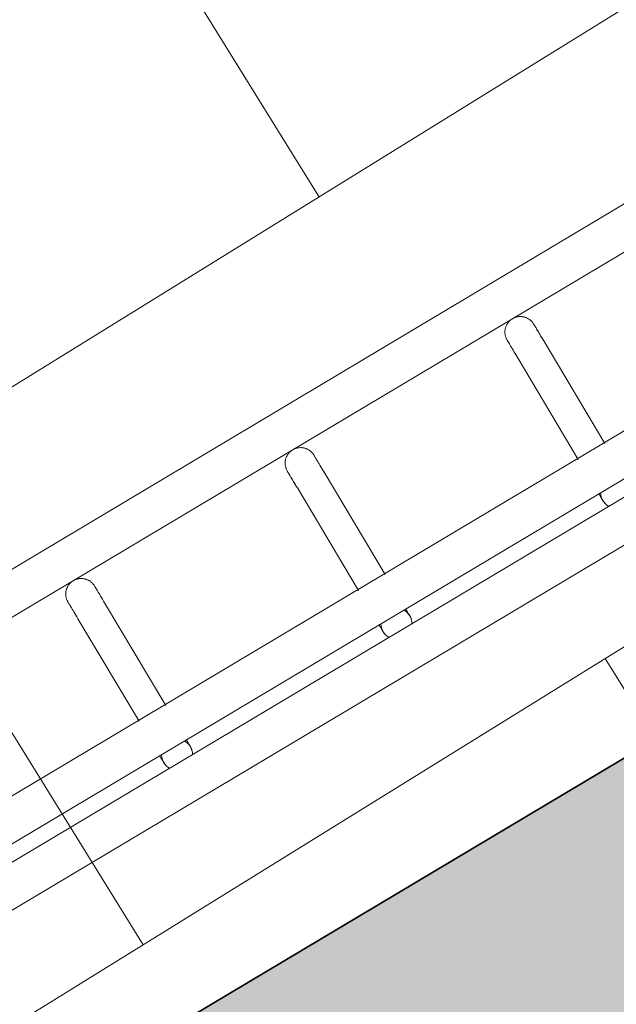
# Model space of a CAD drawing. Header units: metres. Extents: x 127444 to 127966, y 464485 to 464708.
# Tile 288 of 425: x 127923.467 to 127923.582, y 464649.642 to 464649.833. Entities that reach past the tile are written whole.
import ezdxf

# ---------------------------------------------------------------- set-up
doc = ezdxf.new("R2010")
doc.units = ezdxf.units.M
for name, color, linetype, lineweight in [('A-FLOR-HRAL', 11, 'Continuous', 9), ('B-WE-VH-VERHARDING_BETONSTRAATSTEEN-A-200', 8, 'Continuous', 9), ('N-WE-VH-VERHARDING_BETON-A', 252, 'Continuous', 18), ('N-WE-VH-VERHARDING_BETON-G', 252, 'Continuous', 35), ('S-BEAM', 12, 'Continuous', 9)]:
    doc.layers.add(name, color=color, linetype=linetype, lineweight=lineweight)

# ---------------------------------------------------------------- blocks, each defined once
blk = doc.blocks.new('34_22_B_BNP_Hekwerk_Integra_Schuin - Integra_Schuin_1000-4876941--2_00_00')
at = {"layer": 'A-FLOR-HRAL'}
for p, q in [((2736.98, 47.13), (-1956.09, 47.13)), ((-1956.09, 39.13), (2736.98, 39.13)), ((2736.97, 9.5), (-1956.09, 9.5)), ((-1956.09, 1.5), (2736.97, 1.5)), ((2736.97, -1.5), (-1956.09, -1.5)), ((-1956.09, -9.5), (2736.97, -9.5))]:
    blk.add_line(p, q, dxfattribs=at)
at = {"layer": 'S-BEAM'}
for p, q in [((-852.91, 32.34), (-852.91, 9.27)), ((-852.91, 32.34), (-852.91, 9.27)), ((-852.91, 32.34), (-852.91, 9.27)), ((-852.91, 32.34), (-852.91, 9.27)), ((-846.91, 9.27), (-846.91, 32.34)), ((-846.91, 9.27), (-846.91, 32.34)), ((-846.91, 9.27), (-846.91, 32.34)), ((-846.91, 9.27), (-846.91, 32.34)), ((-803.55, 32.34), (-803.55, 9.27)), ((-803.55, 32.34), (-803.55, 9.27)), ((-803.55, 32.34), (-803.55, 9.27)), ((-803.55, 32.34), (-803.55, 9.27)), ((-797.55, 9.27), (-797.55, 32.34)), ((-797.55, 9.27), (-797.55, 32.34)), ((-797.55, 9.27), (-797.55, 32.34)), ((-797.55, 9.27), (-797.55, 32.34)), ((-754.11, 32.34), (-754.11, 9.26)), ((-754.11, 32.34), (-754.11, 9.26)), ((-754.11, 32.34), (-754.11, 9.26)), ((-754.11, 32.34), (-754.11, 9.27)), ((-748.11, 9.26), (-748.11, 32.34)), ((-748.11, 9.26), (-748.11, 32.34)), ((-748.11, 9.26), (-748.11, 32.34)), ((-748.11, 9.26), (-748.11, 32.34))]:
    blk.add_line(p, q, dxfattribs=at)
at = {"layer": 'S-BEAM', "flags": 128}
for points in [[(-852.91, 36.13), (-852.91, 36.25), (-852.9, 36.36), (-852.89, 36.48), (-852.87, 36.6), (-852.85, 36.72), (-852.82, 36.84), (-852.79, 36.95), (-852.76, 37.07), (-852.72, 37.18), (-852.67, 37.29), (-852.62, 37.4), (-852.57, 37.51), (-852.51, 37.62), (-852.45, 37.72), (-852.39, 37.82), (-852.32, 37.92), (-852.24, 38.01), (-852.17, 38.1), (-852.08, 38.19), (-852, 38.28), (-851.91, 38.36), (-851.82, 38.44), (-851.73, 38.51), (-851.63, 38.58), (-851.53, 38.65), (-851.43, 38.71), (-851.32, 38.77), (-851.22, 38.83), (-851.11, 38.88), (-851, 38.92), (-850.88, 38.96), (-850.77, 39), (-850.65, 39.03), (-850.54, 39.06), (-850.42, 39.08), (-850.3, 39.1), (-850.18, 39.11), (-850.06, 39.12), (-849.94, 39.12), (-849.82, 39.12), (-849.7, 39.12), (-849.58, 39.11), (-849.46, 39.09), (-849.35, 39.07), (-849.23, 39.05), (-849.11, 39.02), (-849, 38.98), (-848.88, 38.94), (-848.77, 38.9), (-848.66, 38.85), (-848.55, 38.8), (-848.45, 38.74), (-848.34, 38.68), (-848.24, 38.62), (-848.14, 38.55), (-848.05, 38.48), (-847.96, 38.4), (-847.87, 38.32), (-847.78, 38.24), (-847.7, 38.15), (-847.62, 38.06), (-847.54, 37.97), (-847.47, 37.87), (-847.4, 37.77), (-847.34, 37.67), (-847.28, 37.57), (-847.22, 37.46), (-847.17, 37.35), (-847.13, 37.24), (-847.08, 37.13), (-847.05, 37.02), (-847.01, 36.9), (-846.98, 36.78), (-846.96, 36.67), (-846.94, 36.55), (-846.93, 36.43), (-846.92, 36.31), (-846.91, 36.19), (-846.91, 36.13)], [(-852.87, 36.6), (-852.85, 36.72), (-852.82, 36.84), (-852.79, 36.95), (-852.76, 37.07), (-852.72, 37.18), (-852.67, 37.29), (-852.62, 37.4), (-852.57, 37.51), (-852.51, 37.62), (-852.45, 37.72), (-852.39, 37.82), (-852.32, 37.92), (-852.24, 38.01), (-852.17, 38.1), (-852.08, 38.19), (-852, 38.28), (-851.91, 38.36), (-851.82, 38.44), (-851.73, 38.51), (-851.63, 38.58), (-851.53, 38.65), (-851.43, 38.71), (-851.32, 38.77), (-851.22, 38.83), (-851.11, 38.88), (-851, 38.92), (-850.88, 38.96), (-850.77, 39), (-850.65, 39.03), (-850.54, 39.06), (-850.42, 39.08), (-850.3, 39.1), (-850.18, 39.11), (-850.06, 39.12), (-849.94, 39.12), (-849.82, 39.12), (-849.7, 39.12), (-849.58, 39.11), (-849.46, 39.09), (-849.35, 39.07), (-849.23, 39.05), (-849.11, 39.02), (-849, 38.98), (-848.88, 38.94), (-848.77, 38.9), (-848.66, 38.85), (-848.55, 38.8), (-848.45, 38.74), (-848.34, 38.68), (-848.24, 38.62), (-848.14, 38.55), (-848.05, 38.48), (-847.96, 38.4), (-847.87, 38.32), (-847.78, 38.24), (-847.7, 38.15), (-847.62, 38.06), (-847.54, 37.97), (-847.47, 37.87), (-847.4, 37.77), (-847.34, 37.67), (-847.28, 37.57), (-847.22, 37.46), (-847.17, 37.35), (-847.13, 37.24), (-847.08, 37.13), (-847.05, 37.02), (-847.01, 36.9), (-846.98, 36.78), (-846.96, 36.67), (-846.94, 36.55), (-846.93, 36.43), (-846.92, 36.31), (-846.91, 36.19), (-846.91, 36.13)], [(-803.55, 36.13), (-803.55, 36.25), (-803.54, 36.36), (-803.53, 36.48), (-803.51, 36.6), (-803.49, 36.72), (-803.46, 36.84), (-803.43, 36.95), (-803.4, 37.07), (-803.36, 37.18), (-803.31, 37.29), (-803.26, 37.4), (-803.21, 37.51), (-803.15, 37.62), (-803.09, 37.72), (-803.03, 37.82), (-802.96, 37.92), (-802.88, 38.01), (-802.81, 38.1), (-802.72, 38.19), (-802.64, 38.28), (-802.55, 38.36), (-802.46, 38.44), (-802.37, 38.51), (-802.27, 38.58), (-802.17, 38.65), (-802.07, 38.71), (-801.96, 38.77), (-801.86, 38.83), (-801.75, 38.88), (-801.64, 38.92), (-801.52, 38.96), (-801.41, 39), (-801.29, 39.03), (-801.18, 39.06), (-801.06, 39.08), (-800.94, 39.1), (-800.82, 39.11), (-800.7, 39.12), (-800.58, 39.12), (-800.46, 39.12), (-800.34, 39.12), (-800.22, 39.11), (-800.1, 39.09), (-799.99, 39.07), (-799.87, 39.05), (-799.75, 39.02), (-799.64, 38.98), (-799.52, 38.94), (-799.41, 38.9), (-799.3, 38.85), (-799.19, 38.8), (-799.09, 38.74), (-798.98, 38.68), (-798.88, 38.62), (-798.78, 38.55), (-798.69, 38.48), (-798.6, 38.4), (-798.51, 38.32), (-798.42, 38.24), (-798.34, 38.15), (-798.26, 38.06), (-798.18, 37.97), (-798.11, 37.87), (-798.04, 37.77), (-797.98, 37.67), (-797.92, 37.57), (-797.86, 37.46), (-797.81, 37.35), (-797.77, 37.24), (-797.72, 37.13), (-797.69, 37.02), (-797.65, 36.9), (-797.62, 36.78), (-797.6, 36.67), (-797.58, 36.55), (-797.57, 36.43), (-797.56, 36.31), (-797.55, 36.19), (-797.55, 36.13)], [(-803.51, 36.6), (-803.49, 36.72), (-803.46, 36.84), (-803.43, 36.95), (-803.4, 37.07), (-803.36, 37.18), (-803.31, 37.29), (-803.26, 37.4), (-803.21, 37.51), (-803.15, 37.62), (-803.09, 37.72), (-803.03, 37.82), (-802.96, 37.92), (-802.88, 38.01), (-802.81, 38.1), (-802.72, 38.19), (-802.64, 38.28), (-802.55, 38.36), (-802.46, 38.44), (-802.37, 38.51), (-802.27, 38.58), (-802.17, 38.65), (-802.07, 38.71), (-801.96, 38.77), (-801.86, 38.83), (-801.75, 38.88), (-801.64, 38.92), (-801.52, 38.96), (-801.41, 39), (-801.29, 39.03), (-801.18, 39.06), (-801.06, 39.08), (-800.94, 39.1), (-800.82, 39.11), (-800.7, 39.12), (-800.58, 39.12), (-800.46, 39.12), (-800.34, 39.12), (-800.22, 39.11), (-800.1, 39.09), (-799.99, 39.07), (-799.87, 39.05), (-799.75, 39.02), (-799.64, 38.98), (-799.52, 38.94), (-799.41, 38.9), (-799.3, 38.85), (-799.19, 38.8), (-799.09, 38.74), (-798.98, 38.68), (-798.88, 38.62), (-798.78, 38.55), (-798.69, 38.48), (-798.6, 38.4), (-798.51, 38.32), (-798.42, 38.24), (-798.34, 38.15), (-798.26, 38.06), (-798.18, 37.97), (-798.11, 37.87), (-798.04, 37.77), (-797.98, 37.67), (-797.92, 37.57), (-797.86, 37.46), (-797.81, 37.35), (-797.77, 37.24), (-797.72, 37.13), (-797.69, 37.02), (-797.65, 36.9), (-797.62, 36.78), (-797.6, 36.67), (-797.58, 36.55), (-797.57, 36.43), (-797.56, 36.31), (-797.55, 36.19), (-797.55, 36.13)], [(-754.11, 36.13), (-754.11, 36.25), (-754.1, 36.36), (-754.09, 36.48), (-754.07, 36.6), (-754.05, 36.72), (-754.03, 36.84), (-753.99, 36.95), (-753.96, 37.07), (-753.92, 37.18), (-753.87, 37.29), (-753.83, 37.4), (-753.77, 37.51), (-753.71, 37.62), (-753.65, 37.72), (-753.59, 37.82), (-753.52, 37.92), (-753.44, 38.01), (-753.37, 38.1), (-753.29, 38.19), (-753.2, 38.28), (-753.11, 38.36), (-753.02, 38.44), (-752.93, 38.51), (-752.83, 38.58), (-752.73, 38.65), (-752.63, 38.71), (-752.53, 38.77), (-752.42, 38.83), (-752.31, 38.88), (-752.2, 38.92), (-752.09, 38.96), (-751.97, 39), (-751.86, 39.03), (-751.74, 39.06), (-751.62, 39.08), (-751.5, 39.1), (-751.38, 39.11), (-751.26, 39.12), (-751.14, 39.12), (-751.02, 39.12), (-750.9, 39.12), (-750.78, 39.11), (-750.67, 39.09), (-750.55, 39.07), (-750.43, 39.05), (-750.31, 39.02), (-750.2, 38.98), (-750.08, 38.94), (-749.97, 38.9), (-749.86, 38.85), (-749.75, 38.8), (-749.65, 38.74), (-749.55, 38.68), (-749.44, 38.62), (-749.35, 38.55), (-749.25, 38.48), (-749.16, 38.4), (-749.07, 38.32), (-748.98, 38.24), (-748.9, 38.15), (-748.82, 38.06), (-748.74, 37.97), (-748.67, 37.87), (-748.6, 37.77), (-748.54, 37.67), (-748.48, 37.57), (-748.43, 37.46), (-748.37, 37.35), (-748.33, 37.24), (-748.28, 37.13), (-748.25, 37.02), (-748.21, 36.9), (-748.18, 36.78), (-748.16, 36.67), (-748.14, 36.55), (-748.13, 36.43), (-748.12, 36.31), (-748.11, 36.19), (-748.11, 36.13)], [(-754.07, 36.6), (-754.05, 36.72), (-754.03, 36.84), (-753.99, 36.95), (-753.96, 37.07), (-753.92, 37.18), (-753.87, 37.29), (-753.83, 37.4), (-753.77, 37.51), (-753.71, 37.62), (-753.65, 37.72), (-753.59, 37.82), (-753.52, 37.92), (-753.44, 38.01), (-753.37, 38.1), (-753.29, 38.19), (-753.2, 38.28), (-753.11, 38.36), (-753.02, 38.44), (-752.93, 38.51), (-752.83, 38.58), (-752.73, 38.65), (-752.63, 38.71), (-752.53, 38.77), (-752.42, 38.83), (-752.31, 38.88), (-752.2, 38.92), (-752.09, 38.96), (-751.97, 39), (-751.86, 39.03), (-751.74, 39.06), (-751.62, 39.08), (-751.5, 39.1), (-751.38, 39.11), (-751.26, 39.12), (-751.14, 39.12), (-751.02, 39.12), (-750.9, 39.12), (-750.78, 39.11), (-750.67, 39.09), (-750.55, 39.07), (-750.43, 39.05), (-750.31, 39.02), (-750.2, 38.98), (-750.08, 38.94), (-749.97, 38.9), (-749.86, 38.85), (-749.75, 38.8), (-749.65, 38.74), (-749.55, 38.68), (-749.44, 38.62), (-749.35, 38.55), (-749.25, 38.48), (-749.16, 38.4), (-749.07, 38.32), (-748.98, 38.24), (-748.9, 38.15), (-748.82, 38.06), (-748.74, 37.97), (-748.67, 37.87), (-748.6, 37.77), (-748.54, 37.67), (-748.48, 37.57), (-748.43, 37.46), (-748.37, 37.35), (-748.33, 37.24), (-748.28, 37.13), (-748.25, 37.02), (-748.21, 36.9), (-748.18, 36.78), (-748.16, 36.67), (-748.14, 36.55), (-748.13, 36.43), (-748.12, 36.31), (-748.11, 36.19), (-748.11, 36.13)], [(-852.91, 32.34), (-852.91, 32.75), (-852.91, 33.15), (-852.91, 33.52), (-852.91, 33.87), (-852.91, 34.2), (-852.91, 34.5), (-852.91, 34.78), (-852.91, 35.03), (-852.91, 35.26), (-852.91, 35.46), (-852.91, 35.64), (-852.91, 35.78), (-852.91, 35.91), (-852.91, 36), (-852.91, 36.07), (-852.91, 36.11), (-852.91, 36.13)], [(-852.91, 36.13), (-852.91, 36.11), (-852.91, 36.07), (-852.91, 36), (-852.91, 35.91), (-852.91, 35.79), (-852.91, 35.64), (-852.91, 35.46), (-852.91, 35.26), (-852.91, 35.04), (-852.91, 34.78), (-852.91, 34.51), (-852.91, 34.2), (-852.91, 33.88), (-852.91, 33.53), (-852.91, 33.16), (-852.91, 32.76), (-852.91, 32.34), (-852.91, 32.34)], [(-846.91, 32.34), (-846.91, 32.75), (-846.91, 33.15), (-846.91, 33.52), (-846.91, 33.87), (-846.91, 34.2), (-846.91, 34.5), (-846.91, 34.78), (-846.91, 35.03), (-846.91, 35.26), (-846.91, 35.46), (-846.91, 35.64), (-846.91, 35.78), (-846.91, 35.91), (-846.91, 36), (-846.91, 36.07), (-846.91, 36.11), (-846.91, 36.13)], [(-846.91, 36.13), (-846.91, 36.11), (-846.91, 36.07), (-846.91, 36), (-846.91, 35.91), (-846.91, 35.79), (-846.91, 35.64), (-846.91, 35.46), (-846.91, 35.26), (-846.91, 35.04), (-846.91, 34.78), (-846.91, 34.51), (-846.91, 34.2), (-846.91, 33.88), (-846.91, 33.53), (-846.91, 33.16), (-846.91, 32.76), (-846.91, 32.34), (-846.91, 32.34)], [(-846.91, 33.52), (-846.91, 33.87), (-846.91, 34.2), (-846.91, 34.5), (-846.91, 34.78), (-846.91, 35.03), (-846.91, 35.26), (-846.91, 35.46), (-846.91, 35.64), (-846.91, 35.78), (-846.91, 35.91), (-846.91, 36), (-846.91, 36.07), (-846.91, 36.11), (-846.91, 36.13)], [(-846.91, 36.13), (-846.91, 36.11), (-846.91, 36.07), (-846.91, 36), (-846.91, 35.91), (-846.91, 35.79), (-846.91, 35.64), (-846.91, 35.46), (-846.91, 35.26), (-846.91, 35.04), (-846.91, 34.78), (-846.91, 34.51), (-846.91, 34.2), (-846.91, 33.88), (-846.91, 33.53)], [(-803.55, 32.34), (-803.55, 32.75), (-803.55, 33.15), (-803.55, 33.52), (-803.55, 33.87), (-803.55, 34.2), (-803.55, 34.5), (-803.55, 34.78), (-803.55, 35.03), (-803.55, 35.26), (-803.55, 35.46), (-803.55, 35.64), (-803.55, 35.78), (-803.55, 35.91), (-803.55, 36), (-803.55, 36.07), (-803.55, 36.11), (-803.55, 36.13)], [(-803.55, 36.13), (-803.55, 36.11), (-803.55, 36.07), (-803.55, 36), (-803.55, 35.91), (-803.55, 35.79), (-803.55, 35.64), (-803.55, 35.46), (-803.55, 35.26), (-803.55, 35.04), (-803.55, 34.78), (-803.55, 34.51), (-803.55, 34.2), (-803.55, 33.88), (-803.55, 33.53), (-803.55, 33.16), (-803.55, 32.76), (-803.55, 32.34), (-803.55, 32.34)], [(-797.55, 32.34), (-797.55, 32.75), (-797.55, 33.15), (-797.55, 33.52), (-797.55, 33.87), (-797.55, 34.2), (-797.55, 34.5), (-797.55, 34.78), (-797.55, 35.03), (-797.55, 35.26), (-797.55, 35.46), (-797.55, 35.64), (-797.55, 35.78), (-797.55, 35.91), (-797.55, 36), (-797.55, 36.07), (-797.55, 36.11), (-797.55, 36.13)], [(-797.55, 36.13), (-797.55, 36.11), (-797.55, 36.07), (-797.55, 36), (-797.55, 35.91), (-797.55, 35.79), (-797.55, 35.64), (-797.55, 35.46), (-797.55, 35.26), (-797.55, 35.04), (-797.55, 34.78), (-797.55, 34.51), (-797.55, 34.2), (-797.55, 33.88), (-797.55, 33.53), (-797.55, 33.16), (-797.55, 32.76), (-797.55, 32.34), (-797.55, 32.34)], [(-797.55, 33.52), (-797.55, 33.87), (-797.55, 34.2), (-797.55, 34.5), (-797.55, 34.78), (-797.55, 35.03), (-797.55, 35.26), (-797.55, 35.46), (-797.55, 35.64), (-797.55, 35.78), (-797.55, 35.91), (-797.55, 36), (-797.55, 36.07), (-797.55, 36.11), (-797.55, 36.13)], [(-797.55, 36.13), (-797.55, 36.11), (-797.55, 36.07), (-797.55, 36), (-797.55, 35.91), (-797.55, 35.79), (-797.55, 35.64), (-797.55, 35.46), (-797.55, 35.26), (-797.55, 35.04), (-797.55, 34.78), (-797.55, 34.51), (-797.55, 34.2), (-797.55, 33.88), (-797.55, 33.53)], [(-754.11, 32.34), (-754.11, 32.75), (-754.11, 33.15), (-754.11, 33.52), (-754.11, 33.87), (-754.11, 34.2), (-754.11, 34.5), (-754.11, 34.78), (-754.11, 35.03), (-754.11, 35.26), (-754.11, 35.46), (-754.11, 35.64), (-754.11, 35.78), (-754.11, 35.91), (-754.11, 36), (-754.11, 36.07), (-754.11, 36.11), (-754.11, 36.13)], [(-754.11, 36.13), (-754.11, 36.11), (-754.11, 36.07), (-754.11, 36), (-754.11, 35.91), (-754.11, 35.79), (-754.11, 35.64), (-754.11, 35.46), (-754.11, 35.26), (-754.11, 35.04), (-754.11, 34.78), (-754.11, 34.51), (-754.11, 34.2), (-754.11, 33.88), (-754.11, 33.53), (-754.11, 33.16), (-754.11, 32.76), (-754.11, 32.34), (-754.11, 32.34)], [(-748.11, 32.34), (-748.11, 32.75), (-748.11, 33.15), (-748.11, 33.52), (-748.11, 33.87), (-748.11, 34.2), (-748.11, 34.5), (-748.11, 34.78), (-748.11, 35.03), (-748.11, 35.26), (-748.11, 35.46), (-748.11, 35.64), (-748.11, 35.78), (-748.11, 35.91), (-748.11, 36), (-748.11, 36.07), (-748.11, 36.11), (-748.11, 36.13)], [(-748.11, 36.13), (-748.11, 36.11), (-748.11, 36.07), (-748.11, 36), (-748.11, 35.91), (-748.11, 35.79), (-748.11, 35.64), (-748.11, 35.46), (-748.11, 35.26), (-748.11, 35.04), (-748.11, 34.78), (-748.11, 34.51), (-748.11, 34.2), (-748.11, 33.88), (-748.11, 33.53), (-748.11, 33.16), (-748.11, 32.76), (-748.11, 32.34), (-748.11, 32.34)], [(-748.11, 33.52), (-748.11, 33.87), (-748.11, 34.2), (-748.11, 34.5), (-748.11, 34.78), (-748.11, 35.03), (-748.11, 35.26), (-748.11, 35.46), (-748.11, 35.64), (-748.11, 35.78), (-748.11, 35.91), (-748.11, 36), (-748.11, 36.07), (-748.11, 36.11), (-748.11, 36.13)], [(-748.11, 36.13), (-748.11, 36.11), (-748.11, 36.07), (-748.11, 36), (-748.11, 35.91), (-748.11, 35.79), (-748.11, 35.64), (-748.11, 35.46), (-748.11, 35.26), (-748.11, 35.04), (-748.11, 34.78), (-748.11, 34.51), (-748.11, 34.2), (-748.11, 33.88), (-748.11, 33.53)], [(-852.91, 32.34), (-852.91, 32.75), (-852.91, 33.15), (-852.91, 33.52), (-852.91, 33.87), (-852.91, 34.2)], [(-852.91, 34.2), (-852.91, 33.88), (-852.91, 33.53), (-852.91, 33.16), (-852.91, 32.76), (-852.91, 32.34), (-852.91, 32.34)], [(-803.55, 32.34), (-803.55, 32.75), (-803.55, 33.15), (-803.55, 33.52), (-803.55, 33.87), (-803.55, 34.2)], [(-803.55, 34.2), (-803.55, 33.88), (-803.55, 33.53), (-803.55, 33.16), (-803.55, 32.76), (-803.55, 32.34), (-803.55, 32.34)], [(-754.11, 32.34), (-754.11, 32.75), (-754.11, 33.15), (-754.11, 33.52), (-754.11, 33.87), (-754.11, 34.2)], [(-754.11, 34.2), (-754.11, 33.88), (-754.11, 33.53), (-754.11, 33.16), (-754.11, 32.76), (-754.11, 32.34), (-754.11, 32.34)], [(-852.91, 1.58), (-852.91, 1.38), (-852.91, 1.19), (-852.91, 1.02), (-852.91, 0.86), (-852.91, 0.71), (-852.91, 0.58), (-852.91, 0.46), (-852.91, 0.35), (-852.91, 0.26), (-852.91, 0.18), (-852.91, 0.12), (-852.91, 0.07), (-852.91, 0.03), (-852.91, 0.01), (-852.91, 0)], [(-852.91, 1.58), (-852.91, 1.38), (-852.91, 1.19), (-852.91, 1.02), (-852.91, 0.86), (-852.91, 0.71), (-852.91, 0.58), (-852.91, 0.46), (-852.91, 0.35), (-852.91, 0.26), (-852.91, 0.18), (-852.91, 0.12), (-852.91, 0.07), (-852.91, 0.03), (-852.91, 0.01), (-852.91, 0)], [(-852.91, 0), (-852.91, 0.01), (-852.91, 0.03), (-852.91, 0.06), (-852.91, 0.11), (-852.91, 0.18), (-852.91, 0.26), (-852.91, 0.35), (-852.91, 0.46), (-852.91, 0.58), (-852.91, 0.71), (-852.91, 0.86), (-852.91, 1.02), (-852.91, 1.19), (-852.91, 1.37), (-852.91, 1.57)], [(-852.91, 0), (-852.91, 0.01), (-852.91, 0.03), (-852.91, 0.06), (-852.91, 0.11), (-852.91, 0.18), (-852.91, 0.26), (-852.91, 0.35), (-852.91, 0.46), (-852.91, 0.58), (-852.91, 0.71), (-852.91, 0.86), (-852.91, 1.02), (-852.91, 1.19), (-852.91, 1.37), (-852.91, 1.57)], [(-852.86, -0.54), (-852.88, -0.42), (-852.89, -0.3), (-852.9, -0.18), (-852.91, -0.06), (-852.91, 0)], [(-852.86, -0.54), (-852.88, -0.42), (-852.89, -0.3), (-852.9, -0.18), (-852.91, -0.06), (-852.91, 0)], [(-846.91, 0), (-846.91, -0.12), (-846.92, -0.24), (-846.93, -0.36), (-846.95, -0.48), (-846.97, -0.6)], [(-846.91, 0), (-846.91, -0.12), (-846.92, -0.24), (-846.93, -0.36), (-846.95, -0.48), (-846.97, -0.6)], [(-846.91, 1.58), (-846.91, 1.38), (-846.91, 1.19), (-846.91, 1.02), (-846.91, 0.86), (-846.91, 0.71), (-846.91, 0.58), (-846.91, 0.46), (-846.91, 0.35), (-846.91, 0.26), (-846.91, 0.18), (-846.91, 0.12), (-846.91, 0.07), (-846.91, 0.03), (-846.91, 0.01), (-846.91, 0)], [(-846.91, 1.58), (-846.91, 1.38), (-846.91, 1.19), (-846.91, 1.02), (-846.91, 0.86), (-846.91, 0.71), (-846.91, 0.58), (-846.91, 0.46), (-846.91, 0.35), (-846.91, 0.26), (-846.91, 0.18), (-846.91, 0.12), (-846.91, 0.07), (-846.91, 0.03), (-846.91, 0.01), (-846.91, 0)], [(-846.91, 0), (-846.91, 0.01), (-846.91, 0.03), (-846.91, 0.06), (-846.91, 0.11), (-846.91, 0.18), (-846.91, 0.26), (-846.91, 0.35), (-846.91, 0.46), (-846.91, 0.58), (-846.91, 0.71), (-846.91, 0.86), (-846.91, 1.02), (-846.91, 1.19), (-846.91, 1.37), (-846.91, 1.57)], [(-846.91, 0), (-846.91, 0.01), (-846.91, 0.03), (-846.91, 0.06), (-846.91, 0.11), (-846.91, 0.18), (-846.91, 0.26), (-846.91, 0.35), (-846.91, 0.46), (-846.91, 0.58), (-846.91, 0.71), (-846.91, 0.86), (-846.91, 1.02), (-846.91, 1.19), (-846.91, 1.37), (-846.91, 1.57)], [(-803.55, 1.58), (-803.55, 1.38), (-803.55, 1.19), (-803.55, 1.02), (-803.55, 0.86), (-803.55, 0.71), (-803.55, 0.58), (-803.55, 0.46), (-803.55, 0.35), (-803.55, 0.26), (-803.55, 0.18), (-803.55, 0.12), (-803.55, 0.07), (-803.55, 0.03), (-803.55, 0.01), (-803.55, 0)], [(-803.55, 1.58), (-803.55, 1.38), (-803.55, 1.19), (-803.55, 1.02), (-803.55, 0.86), (-803.55, 0.71), (-803.55, 0.58), (-803.55, 0.46), (-803.55, 0.35), (-803.55, 0.26), (-803.55, 0.18), (-803.55, 0.12), (-803.55, 0.07), (-803.55, 0.03), (-803.55, 0.01), (-803.55, 0)], [(-803.55, 0), (-803.55, 0.01), (-803.55, 0.03), (-803.55, 0.06), (-803.55, 0.11), (-803.55, 0.18), (-803.55, 0.26), (-803.55, 0.35), (-803.55, 0.46), (-803.55, 0.58), (-803.55, 0.71), (-803.55, 0.86), (-803.55, 1.02), (-803.55, 1.19), (-803.55, 1.37), (-803.55, 1.57)], [(-803.55, 0), (-803.55, 0.01), (-803.55, 0.03), (-803.55, 0.06), (-803.55, 0.11), (-803.55, 0.18), (-803.55, 0.26), (-803.55, 0.35), (-803.55, 0.46), (-803.55, 0.58), (-803.55, 0.71), (-803.55, 0.86), (-803.55, 1.02), (-803.55, 1.19), (-803.55, 1.37), (-803.55, 1.57)], [(-803.5, -0.54), (-803.52, -0.42), (-803.53, -0.3), (-803.54, -0.18), (-803.55, -0.06), (-803.55, 0)], [(-803.5, -0.54), (-803.52, -0.42), (-803.53, -0.3), (-803.54, -0.18), (-803.55, -0.06), (-803.55, 0)], [(-797.55, 0), (-797.55, -0.12), (-797.56, -0.24), (-797.57, -0.36), (-797.59, -0.48), (-797.61, -0.6)], [(-797.55, 0), (-797.55, -0.12), (-797.56, -0.24), (-797.57, -0.36), (-797.59, -0.48), (-797.61, -0.6)], [(-797.55, 1.58), (-797.55, 1.38), (-797.55, 1.19), (-797.55, 1.02), (-797.55, 0.86), (-797.55, 0.71), (-797.55, 0.58), (-797.55, 0.46), (-797.55, 0.35), (-797.55, 0.26), (-797.55, 0.18), (-797.55, 0.12), (-797.55, 0.07), (-797.55, 0.03), (-797.55, 0.01), (-797.55, 0)], [(-797.55, 1.58), (-797.55, 1.38), (-797.55, 1.19), (-797.55, 1.02), (-797.55, 0.86), (-797.55, 0.71), (-797.55, 0.58), (-797.55, 0.46), (-797.55, 0.35), (-797.55, 0.26), (-797.55, 0.18), (-797.55, 0.12), (-797.55, 0.07), (-797.55, 0.03), (-797.55, 0.01), (-797.55, 0)], [(-797.55, 0), (-797.55, 0.01), (-797.55, 0.03), (-797.55, 0.06), (-797.55, 0.11), (-797.55, 0.18), (-797.55, 0.26), (-797.55, 0.35), (-797.55, 0.46), (-797.55, 0.58), (-797.55, 0.71), (-797.55, 0.86), (-797.55, 1.02), (-797.55, 1.19), (-797.55, 1.37), (-797.55, 1.57)], [(-797.55, 0), (-797.55, 0.01), (-797.55, 0.03), (-797.55, 0.06), (-797.55, 0.11), (-797.55, 0.18), (-797.55, 0.26), (-797.55, 0.35), (-797.55, 0.46), (-797.55, 0.58), (-797.55, 0.71), (-797.55, 0.86), (-797.55, 1.02), (-797.55, 1.19), (-797.55, 1.37), (-797.55, 1.57)], [(-754.11, 1.58), (-754.11, 1.38), (-754.11, 1.19), (-754.11, 1.02), (-754.11, 0.86), (-754.11, 0.71), (-754.11, 0.58), (-754.11, 0.46), (-754.11, 0.35), (-754.11, 0.26), (-754.11, 0.18), (-754.11, 0.12), (-754.11, 0.07), (-754.11, 0.03), (-754.11, 0.01), (-754.11, 0)], [(-754.11, 1.58), (-754.11, 1.38), (-754.11, 1.19), (-754.11, 1.02), (-754.11, 0.86), (-754.11, 0.71), (-754.11, 0.58), (-754.11, 0.46), (-754.11, 0.35), (-754.11, 0.26), (-754.11, 0.18), (-754.11, 0.12), (-754.11, 0.07), (-754.11, 0.03), (-754.11, 0.01), (-754.11, 0)], [(-754.11, 0), (-754.11, 0.01), (-754.11, 0.03), (-754.11, 0.06), (-754.11, 0.11), (-754.11, 0.18), (-754.11, 0.26), (-754.11, 0.35), (-754.11, 0.46), (-754.11, 0.58), (-754.11, 0.71), (-754.11, 0.86), (-754.11, 1.02), (-754.11, 1.19), (-754.11, 1.37), (-754.11, 1.57)], [(-754.11, 0), (-754.11, 0.01), (-754.11, 0.03), (-754.11, 0.06), (-754.11, 0.11), (-754.11, 0.18), (-754.11, 0.26), (-754.11, 0.35), (-754.11, 0.46), (-754.11, 0.58), (-754.11, 0.71), (-754.11, 0.86), (-754.11, 1.02), (-754.11, 1.19), (-754.11, 1.37), (-754.11, 1.57)], [(-754.06, -0.54), (-754.08, -0.42), (-754.1, -0.3), (-754.11, -0.18), (-754.11, -0.06), (-754.11, 0)], [(-754.06, -0.54), (-754.08, -0.42), (-754.1, -0.3), (-754.11, -0.18), (-754.11, -0.06), (-754.11, 0)], [(-852.48, -1.55), (-852.54, -1.44), (-852.6, -1.34), (-852.65, -1.23)], [(-852.48, -1.55), (-852.54, -1.44), (-852.6, -1.34), (-852.65, -1.23)], [(-803.12, -1.55), (-803.18, -1.44), (-803.24, -1.34), (-803.29, -1.23)], [(-803.12, -1.55), (-803.18, -1.44), (-803.24, -1.34), (-803.29, -1.23)], [(-753.68, -1.55), (-753.74, -1.44), (-753.8, -1.34), (-753.85, -1.23)], [(-753.68, -1.55), (-753.74, -1.44), (-753.8, -1.34), (-753.85, -1.23)]]:
    blk.add_lwpolyline(points, dxfattribs=at)
at = {"layer": 'S-BEAM'}
for centre, start, end in [((-849.91, 0), 150, 180), ((-849.91, 0), 165, 180), ((-849.91, 0), 180, 210), ((-849.91, 0), 180, 195), ((-849.91, 0), 0, 30), ((-849.91, 0), 330, 0), ((-849.91, 0), 0, 15), ((-849.91, 0), 345, 0), ((-800.55, 0), 150, 180), ((-800.55, 0), 165, 180), ((-800.55, 0), 180, 210), ((-800.55, 0), 180, 195), ((-800.55, 0), 0, 30), ((-800.55, 0), 330, 0), ((-800.55, 0), 0, 15), ((-800.55, 0), 345, 0), ((-751.11, 0), 150, 180), ((-751.11, 0), 165, 180), ((-751.11, 0), 180, 210), ((-751.11, 0), 180, 195)]:
    blk.add_arc(centre, 3, start, end, dxfattribs=at)

msp = doc.modelspace()

# ---------------------------------------------------------------- hatches: boundary and pattern name
at = {"layer": 'B-WE-VH-VERHARDING_BETONSTRAATSTEEN-A-200'}
h = msp.add_hatch(dxfattribs=at)
h.set_pattern_fill('AVH-BSS_KEIFORMAAT_ELLEBOOG-SO', color=256, angle=1, pattern_type=2)
h.set_pattern_definition([(31.81611, (127908.58607, 464613.06392), (0.03386772, 0.14457862), [0.315, -0.105]), (301.81611, (127908.47536, 464613.24236), (0.03386772, 0.14457862), [0.315, -0.105])])
h.paths.add_polyline_path([(127940.57923, 464651.66311), (127937.65926, 464649.92134), (127938.01786, 464649.32017), (127940.93783, 464651.06194)], flags=16)
h.paths.add_polyline_path([(127944.2228, 464653.02142), (127943.8642, 464653.62259), (127940.94423, 464651.88083), (127941.30283, 464651.27966)], flags=16)
edge = h.paths.add_edge_path(flags=16)
edge.add_arc((127917.88105, 464700.47107), 0.4, 30.8149, 210.8149)
edge.add_line((127917.53752, 464700.26616), (127921.37951, 464693.82496))
edge.add_arc((127921.72304, 464694.02987), 0.4, 210.8149, 390.8149)
edge.add_line((127922.06657, 464694.23477), (127918.22458, 464700.67597))
edge = h.paths.add_edge_path()
edge.add_line((127929.24995, 464697.53579), (127928.80329, 464697.26935))
edge.add_line((127928.80329, 464697.26935), (127928.62665, 464697.56548))
edge.add_line((127928.62665, 464697.56548), (127924.41416, 464695.05272))
edge.add_line((127924.41416, 464695.05272), (127919.91876, 464702.589))
edge.add_arc((127922.49521, 464704.12585), 3, 146.6578, 210.81611, ccw=False)
edge.add_line((127919.989, 464705.77476), (127913.63025, 464701.98178))
edge.add_arc((127913.33915, 464701.57526), 0.5, 30.8162, 54.3942, ccw=False)
edge.add_line((127913.76856, 464701.8314), (127919.60859, 464692.04091))
edge.add_arc((127919.17411, 464691.7839), 0.50481, -52.9525, 30.6058, ccw=False)
edge.add_line((127919.47824, 464691.381), (127915.65218, 464689.09885))
edge.add_line((127915.65218, 464689.09885), (127916.2004, 464688.17979))
edge.add_line((127916.2004, 464688.17979), (127915.59923, 464687.82119))
edge.add_line((127915.59923, 464687.82119), (127915.05101, 464688.74026))
edge.add_line((127915.05101, 464688.74026), (127913.20424, 464687.63872))
edge.add_line((127913.20424, 464687.63872), (127914.89256, 464684.76207))
edge.add_line((127914.89256, 464684.76207), (127915.59184, 464684.79392))
edge.add_line((127915.59184, 464684.79392), (127915.63332, 464683.88302))
edge.add_line((127915.63332, 464683.88302), (127917.341, 464684.90122))
edge.add_line((127917.341, 464684.90122), (127916.77749, 464685.84591))
edge.add_line((127916.77749, 464685.84591), (127917.37866, 464686.20451))
edge.add_line((127917.37866, 464686.20451), (127918.50568, 464684.31512))
edge.add_line((127918.50568, 464684.31512), (127917.90451, 464683.95652))
edge.add_line((127917.90451, 464683.95652), (127919.08277, 464681.98124))
edge.add_line((127919.08277, 464681.98124), (127919.68394, 464682.33984))
edge.add_line((127919.68394, 464682.33984), (127921.4257, 464679.41987))
edge.add_line((127921.4257, 464679.41987), (127920.82453, 464679.06127))
edge.add_line((127920.82453, 464679.06127), (127922.00279, 464677.08599))
edge.add_line((127922.00279, 464677.08599), (127922.60396, 464677.44459))
edge.add_line((127922.60396, 464677.44459), (127923.73098, 464675.5552))
edge.add_line((127923.73098, 464675.5552), (127923.12981, 464675.1966))
edge.add_line((127923.12981, 464675.1966), (127924.61544, 464672.70603))
edge.add_line((127924.61544, 464672.70603), (127925.21661, 464673.06463))
edge.add_line((127925.21661, 464673.06463), (127926.34363, 464671.17523))
edge.add_line((127926.34363, 464671.17523), (127927.82926, 464668.68467))
edge.add_line((127927.82926, 464668.68467), (127928.95628, 464666.79527))
edge.add_line((127928.95628, 464666.79527), (127930.44191, 464664.30471))
edge.add_line((127930.44191, 464664.30471), (127931.56893, 464662.41531))
edge.add_line((127931.56893, 464662.41531), (127930.96776, 464662.05671))
edge.add_line((127930.96776, 464662.05671), (127932.45339, 464659.56615))
edge.add_line((127932.45339, 464659.56615), (127933.05456, 464659.92475))
edge.add_line((127933.05456, 464659.92475), (127934.18159, 464658.03535))
edge.add_line((127934.18159, 464658.03535), (127933.58041, 464657.67675))
edge.add_line((127933.58041, 464657.67675), (127933.90059, 464657.13999))
edge.add_line((127933.90059, 464657.13999), (127935.47222, 464658.07747))
edge.add_line((127935.47222, 464658.07747), (127936.59925, 464656.18808))
edge.add_line((127936.59925, 464656.18808), (127934.70986, 464655.06105))
edge.add_line((127934.70986, 464655.06105), (127933.96704, 464656.30634))
edge.add_line((127933.96704, 464656.30634), (127931.26177, 464654.69264))
edge.add_line((127931.26177, 464654.69264), (127931.62037, 464654.09147))
edge.add_line((127931.62037, 464654.09147), (127931.0192, 464653.73287))
edge.add_line((127931.0192, 464653.73287), (127930.66068, 464654.33409))
edge.add_line((127930.66068, 464654.33409), (127926.95213, 464652.12194))
edge.add_line((127926.95213, 464652.12194), (127930.18506, 464645.46298))
edge.add_line((127930.18506, 464645.46298), (127936.19927, 464649.05046))
edge.add_line((127936.19927, 464649.05046), (127936.55787, 464648.44929))
edge.add_line((127936.55787, 464648.44929), (127921.0133, 464639.17694))
edge.add_line((127921.0133, 464639.17694), (127920.84681, 464639.45605))
edge.add_line((127920.84681, 464639.45605), (127918.35625, 464637.97043))
edge.add_line((127918.35625, 464637.97043), (127918.90695, 464637.0472))
edge.add_line((127918.90695, 464637.0472), (127917.01756, 464635.92018))
edge.add_line((127917.01756, 464635.92018), (127916.46685, 464636.8434))
edge.add_line((127916.46685, 464636.8434), (127913.97628, 464635.35778))
edge.add_line((127913.97628, 464635.35778), (127914.14278, 464635.07866))
edge.add_line((127914.14278, 464635.07866), (127912.25338, 464633.95164))
edge.add_line((127912.25338, 464633.95164), (127915.11458, 464629.155))
edge.add_line((127915.11458, 464629.155), (127902.72187, 464621.76273))
edge.add_line((127902.72187, 464621.76273), (127903.5901, 464620.30719))
edge.add_line((127903.5901, 464620.30719), (127904.08821, 464620.60432))
edge.add_line((127904.08821, 464620.60432), (127904.44681, 464620.00315))
edge.add_line((127904.44681, 464620.00315), (127903.9487, 464619.70602))
edge.add_line((127903.9487, 464619.70602), (127905.69046, 464616.78605))
edge.add_line((127905.69046, 464616.78605), (127906.18858, 464617.08317))
edge.add_line((127906.18858, 464617.08317), (127906.54718, 464616.482))
edge.add_line((127906.54718, 464616.482), (127906.04906, 464616.18488))
edge.add_line((127906.04906, 464616.18488), (127907.79083, 464613.2649))
edge.add_line((127907.79083, 464613.2649), (127908.28894, 464613.56203))
edge.add_line((127908.28894, 464613.56203), (127908.58607, 464613.06392))
edge.add_line((127908.58607, 464613.06392), (127911.67781, 464614.90814))
edge.add_line((127911.67781, 464614.90814), (127911.38068, 464615.40625))
edge.add_line((127911.38068, 464615.40625), (127922.07294, 464621.78419))
edge.add_line((127922.07294, 464621.78419), (127922.37006, 464621.28608))
edge.add_line((127922.37006, 464621.28608), (127924.86063, 464622.7717))
edge.add_line((127924.86063, 464622.7717), (127924.5635, 464623.26982))
edge.add_line((127924.5635, 464623.26982), (127926.4529, 464624.39684))
edge.add_line((127926.4529, 464624.39684), (127926.75002, 464623.89873))
edge.add_line((127926.75002, 464623.89873), (127929.24059, 464625.38436))
edge.add_line((127929.24059, 464625.38436), (127928.94347, 464625.88247))
edge.add_line((127928.94347, 464625.88247), (127930.83286, 464627.00949))
edge.add_line((127930.83286, 464627.00949), (127931.12999, 464626.51138))
edge.add_line((127931.12999, 464626.51138), (127933.62055, 464627.99701))
edge.add_line((127933.62055, 464627.99701), (127933.32343, 464628.49512))
edge.add_line((127933.32343, 464628.49512), (127935.21282, 464629.62214))
edge.add_line((127935.21282, 464629.62214), (127935.50995, 464629.12403))
edge.add_line((127935.50995, 464629.12403), (127938.00051, 464630.60966))
edge.add_line((127938.00051, 464630.60966), (127937.96978, 464630.66119))
edge.add_line((127937.96978, 464630.66119), (127938.61389, 464631.0454))
edge.add_line((127938.61389, 464631.0454), (127938.3475, 464631.49198))
edge.add_line((127938.3475, 464631.49198), (127938.94867, 464631.85058))
edge.add_line((127938.94867, 464631.85058), (127939.21506, 464631.404))
edge.add_line((127939.21506, 464631.404), (127942.99385, 464633.65805))
edge.add_line((127942.99385, 464633.65805), (127942.72746, 464634.10463))
edge.add_line((127942.72746, 464634.10463), (127943.32863, 464634.46323))
edge.add_line((127943.32863, 464634.46323), (127943.59502, 464634.01665))
edge.add_line((127943.59502, 464634.01665), (127947.37381, 464636.2707))
edge.add_line((127947.37381, 464636.2707), (127947.10742, 464636.71728))
edge.add_line((127947.10742, 464636.71728), (127947.70859, 464637.07588))
edge.add_line((127947.70859, 464637.07588), (127947.97498, 464636.6293))
edge.add_line((127947.97498, 464636.6293), (127951.75377, 464638.88335))
edge.add_line((127951.75377, 464638.88335), (127951.48738, 464639.32993))
edge.add_line((127951.48738, 464639.32993), (127952.08855, 464639.68853))
edge.add_line((127952.08855, 464639.68853), (127952.35494, 464639.24195))
edge.add_line((127952.35494, 464639.24195), (127956.13373, 464641.496))
edge.add_line((127956.13373, 464641.496), (127955.86734, 464641.94258))
edge.add_line((127955.86734, 464641.94258), (127956.46851, 464642.30118))
edge.add_line((127956.46851, 464642.30118), (127956.7349, 464641.8546))
edge.add_line((127956.7349, 464641.8546), (127960.51369, 464644.10865))
edge.add_line((127960.51369, 464644.10865), (127960.2473, 464644.55523))
edge.add_line((127960.2473, 464644.55523), (127960.69389, 464644.82162))
edge.add_line((127960.69389, 464644.82162), (127959.27999, 464647.19196))
edge.add_line((127959.27999, 464647.19196), (127958.8334, 464646.92557))
edge.add_line((127958.8334, 464646.92557), (127958.47477, 464647.52678))
edge.add_line((127958.47477, 464647.52678), (127958.92142, 464647.79309))
edge.add_line((127958.92142, 464647.79309), (127958.87527, 464647.87041))
edge.add_line((127958.87527, 464647.87041), (127958.83663, 464647.84737))
edge.add_line((127958.83663, 464647.84737), (127958.29873, 464648.74912))
edge.add_line((127958.29873, 464648.74912), (127958.3374, 464648.77219))
edge.add_line((127958.3374, 464648.77219), (127958.29125, 464648.84946))
edge.add_line((127958.29125, 464648.84946), (127957.84469, 464648.58308))
edge.add_line((127957.84469, 464648.58308), (127957.48609, 464649.18425))
edge.add_line((127957.48609, 464649.18425), (127957.93268, 464649.45064))
edge.add_line((127957.93268, 464649.45064), (127955.52494, 464653.48708))
edge.add_line((127955.52494, 464653.48708), (127955.07836, 464653.22069))
edge.add_line((127955.07836, 464653.22069), (127954.71976, 464653.82186))
edge.add_line((127954.71976, 464653.82186), (127955.16635, 464654.08825))
edge.add_line((127955.16635, 464654.08825), (127952.76374, 464658.1161))
edge.add_line((127952.76374, 464658.1161), (127952.31714, 464657.8497))
edge.add_line((127952.31714, 464657.8497), (127951.95854, 464658.45088))
edge.add_line((127951.95854, 464658.45088), (127952.40514, 464658.71727))
edge.add_line((127952.40514, 464658.71727), (127950.1511, 464662.49607))
edge.add_line((127950.1511, 464662.49607), (127949.70449, 464662.22967))
edge.add_line((127949.70449, 464662.22967), (127949.34589, 464662.83084))
edge.add_line((127949.34589, 464662.83084), (127949.79248, 464663.09722))
edge.add_line((127949.79248, 464663.09722), (127947.53848, 464666.87604))
edge.add_line((127947.53848, 464666.87604), (127947.09184, 464666.60963))
edge.add_line((127947.09184, 464666.60963), (127946.73324, 464667.2108))
edge.add_line((127946.73324, 464667.2108), (127947.17983, 464667.47719))
edge.add_line((127947.17983, 464667.47719), (127944.92584, 464671.25601))
edge.add_line((127944.92584, 464671.25601), (127944.47919, 464670.98959))
edge.add_line((127944.47919, 464670.98959), (127944.12059, 464671.59076))
edge.add_line((127944.12059, 464671.59076), (127944.56722, 464671.85717))
edge.add_line((127944.56722, 464671.85717), (127942.31317, 464675.63596))
edge.add_line((127942.31317, 464675.63596), (127941.86654, 464675.36955))
edge.add_line((127941.86654, 464675.36955), (127941.50794, 464675.97072))
edge.add_line((127941.50794, 464675.97072), (127941.9546, 464676.23715))
edge.add_line((127941.9546, 464676.23715), (127939.7005, 464680.01591))
edge.add_line((127939.7005, 464680.01591), (127939.25413, 464679.74965))
edge.add_line((127939.25413, 464679.74965), (127938.89514, 464680.35059))
edge.add_line((127938.89514, 464680.35059), (127939.34202, 464680.61716))
edge.add_line((127939.34202, 464680.61716), (127937.08788, 464684.39589))
edge.add_line((127937.08788, 464684.39589), (127936.64124, 464684.12947))
edge.add_line((127936.64124, 464684.12947), (127936.28264, 464684.73064))
edge.add_line((127936.28264, 464684.73064), (127936.7293, 464684.99708))
edge.add_line((127936.7293, 464684.99708), (127934.47522, 464688.77585))
edge.add_line((127934.47522, 464688.77585), (127934.02859, 464688.50943))
edge.add_line((127934.02859, 464688.50943), (127933.66999, 464689.1106))
edge.add_line((127933.66999, 464689.1106), (127934.11664, 464689.37703))
edge.add_line((127934.11664, 464689.37703), (127931.8626, 464693.15582))
edge.add_line((127931.8626, 464693.15582), (127931.41594, 464692.88939))
edge.add_line((127931.41594, 464692.88939), (127931.05734, 464693.49056))
edge.add_line((127931.05734, 464693.49056), (127931.504, 464693.75699))
edge.add_line((127931.504, 464693.75699), (127929.24995, 464697.53579))
h.paths.add_polyline_path([(127958.14957, 464648.76494), (127958.25263, 464648.82642), (127958.88274, 464647.77007), (127958.77968, 464647.7086)], flags=17)
h = msp.add_hatch(dxfattribs=at)
h.set_pattern_fill('AVH-BSS_KEIFORMAAT_ELLEBOOG-SO', color=256, angle=1, pattern_type=2)
h.set_pattern_definition([(1, (2e-09, 52.72539), (0.103151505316, 0.106816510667), [0.315, -0.105]), (271, (-0.00367, 52.93536), (0.103151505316, 0.106816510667), [0.315, -0.105])])
h.paths.add_polyline_path([(127936.64375, 464648.50051), (127936.28515, 464649.10169), (127925.97936, 464642.95427), (127922.55986, 464648.68687), (127922.86045, 464648.86617), (127922.50185, 464649.46734), (127917.3531, 464646.39611), (127917.30336, 464647.21519), (127916.60409, 464647.18334), (127916.70418, 464644.98562), (127917.40346, 464645.01746), (127917.37714, 464645.59537), (127918.05108, 464645.99738), (127921.47058, 464640.26478), (127920.6547, 464639.77811), (127921.0133, 464639.17694)], flags=17)
h.paths.add_polyline_path([(127906.47784, 464630.50653), (127906.11925, 464631.1077), (127904.22985, 464629.98067), (127904.58845, 464629.3795)], flags=16)
h.paths.add_polyline_path([(127914.14278, 464635.07866), (127913.78418, 464635.67983), (127911.89478, 464634.55281), (127912.25338, 464633.95164)], flags=17)
h.paths.add_polyline_path([(127936.64375, 464648.50051), (127936.28515, 464649.10169), (127925.97936, 464642.95427), (127922.55986, 464648.68687), (127922.86045, 464648.86617), (127922.50185, 464649.46734), (127917.3531, 464646.39611), (127917.30336, 464647.21519), (127916.60409, 464647.18334), (127916.70418, 464644.98562), (127917.40346, 464645.01746), (127917.37714, 464645.59537), (127918.05108, 464645.99738), (127921.47058, 464640.26478), (127920.6547, 464639.77811), (127921.0133, 464639.17694)], flags=17)
edge = h.paths.add_edge_path(flags=16)
edge.add_arc((127906.61302, 464696.42456), 0.40001, 2.991, 182.2395)
edge.add_line((127906.21332, 464696.40893), (127906.72019, 464685.30208))
edge.add_arc((127907.11886, 464685.34036), 0.4005, 185.4842, 359.7384)
edge.add_line((127907.51936, 464685.33853), (127907.01249, 464696.44544))
edge = h.paths.add_edge_path()
edge.add_line((127915.6825, 464667.41804), (127916.38177, 464667.44989))
edge.add_line((127916.38177, 464667.44989), (127916.21855, 464671.03351))
edge.add_line((127916.21855, 464671.03351), (127915.51928, 464671.00166))
edge.add_line((127915.51928, 464671.00166), (127915.41918, 464673.19938))
edge.add_line((127915.41918, 464673.19938), (127916.11846, 464673.23123))
edge.add_line((127916.11846, 464673.23123), (127915.98254, 464676.21547))
edge.add_line((127915.98254, 464676.21547), (127915.28327, 464676.18363))
edge.add_line((127915.28327, 464676.18363), (127915.12857, 464679.58011))
edge.add_line((127915.12857, 464679.58011), (127915.82785, 464679.61195))
edge.add_line((127915.82785, 464679.61195), (127915.69193, 464682.5962))
edge.add_line((127915.69193, 464682.5962), (127914.99266, 464682.56435))
edge.add_line((127914.99266, 464682.56435), (127914.89029, 464684.81202))
edge.add_line((127914.89029, 464684.81202), (127913.20424, 464687.63872))
edge.add_line((127913.20424, 464687.63872), (127910.65997, 464686.12114))
edge.add_arc((127910.40161, 464686.54922), 0.50001, 182.6082, 301.1127, ccw=False)
edge.add_line((127909.90212, 464686.52647), (127909.31543, 464699.40799))
edge.add_line((127909.31543, 464699.40799), (127903.79014, 464696.11216))
edge.add_line((127903.79014, 464696.11216), (127904.50289, 464680.46465))
edge.add_line((127904.50289, 464680.46465), (127899.60241, 464680.24141))
edge.add_line((127899.60241, 464680.24141), (127899.92236, 464673.19029))
edge.add_line((127899.92236, 464673.19029), (127899.34297, 464673.1639))
edge.add_line((127899.34297, 464673.1639), (127899.50737, 464669.58033))
edge.add_line((127899.50737, 464669.58033), (127900.08677, 464669.60672))
edge.add_line((127900.08677, 464669.60672), (127900.18686, 464667.409))
edge.add_line((127900.18686, 464667.409), (127899.60746, 464667.38261))
edge.add_line((127899.60746, 464667.38261), (127899.77068, 464663.79899))
edge.add_line((127899.77068, 464663.79899), (127900.35008, 464663.82538))
edge.add_line((127900.35008, 464663.82538), (127900.45017, 464661.62766))
edge.add_line((127900.45017, 464661.62766), (127899.87077, 464661.60127))
edge.add_line((127899.87077, 464661.60127), (127900.03861, 464658.01786))
edge.add_line((127900.03861, 464658.01786), (127900.61801, 464658.04425))
edge.add_line((127900.61801, 464658.04425), (127900.71348, 464655.84631))
edge.add_line((127900.71348, 464655.84631), (127900.13408, 464655.81992))
edge.add_line((127900.13408, 464655.81992), (127900.2973, 464652.2363))
edge.add_line((127900.2973, 464652.2363), (127900.8767, 464652.26269))
edge.add_line((127900.8767, 464652.26269), (127900.9768, 464650.06497))
edge.add_line((127900.9768, 464650.06497), (127900.3974, 464650.03858))
edge.add_line((127900.3974, 464650.03858), (127900.56061, 464646.45496))
edge.add_line((127900.56061, 464646.45496), (127901.14001, 464646.48135))
edge.add_line((127901.14001, 464646.48135), (127901.76673, 464632.72094))
edge.add_line((127901.76673, 464632.72094), (127901.18733, 464632.69455))
edge.add_line((127901.18733, 464632.69455), (127901.35055, 464629.11093))
edge.add_line((127901.35055, 464629.11093), (127901.92995, 464629.13732))
edge.add_line((127901.92995, 464629.13732), (127902.03004, 464626.9396))
edge.add_line((127902.03004, 464626.9396), (127901.45064, 464626.91321))
edge.add_line((127901.45064, 464626.91321), (127901.58097, 464624.05164))
edge.add_line((127901.58097, 464624.05164), (127902.16037, 464624.07803))
edge.add_line((127902.16037, 464624.07803), (127902.19222, 464623.37876))
edge.add_line((127902.19222, 464623.37876), (127901.7694, 464623.3595))
edge.add_line((127901.7694, 464623.3595), (127902.72187, 464621.76273))
edge.add_line((127902.72187, 464621.76273), (127915.11458, 464629.155))
edge.add_line((127915.11458, 464629.155), (127912.25338, 464633.95164))
edge.add_line((127912.25338, 464633.95164), (127914.14278, 464635.07866))
edge.add_line((127914.14278, 464635.07866), (127913.97628, 464635.35778))
edge.add_line((127913.97628, 464635.35778), (127916.46685, 464636.8434))
edge.add_line((127916.46685, 464636.8434), (127915.89053, 464637.80957))
edge.add_line((127915.89053, 464637.80957), (127917.77993, 464638.9366))
edge.add_line((127917.77993, 464638.9366), (127918.35625, 464637.97043))
edge.add_line((127918.35625, 464637.97043), (127920.84681, 464639.45605))
edge.add_line((127920.84681, 464639.45605), (127920.6547, 464639.77811))
edge.add_line((127920.6547, 464639.77811), (127921.47058, 464640.26478))
edge.add_line((127921.47058, 464640.26478), (127918.05038, 464646.00075))
edge.add_line((127918.05038, 464646.00075), (127917.37714, 464645.59537))
edge.add_line((127917.37714, 464645.59537), (127917.40346, 464645.01746))
edge.add_line((127917.40346, 464645.01746), (127916.70418, 464644.98562))
edge.add_line((127916.70418, 464644.98562), (127916.60409, 464647.18334))
edge.add_line((127916.60409, 464647.18334), (127917.18349, 464647.20973))
edge.add_line((127917.18349, 464647.20973), (127917.15193, 464647.90268))
edge.add_line((127917.15193, 464647.90268), (127916.57253, 464647.87629))
edge.add_line((127916.57253, 464647.87629), (127916.47243, 464650.07401))
edge.add_line((127916.47243, 464650.07401), (127917.17171, 464650.10586))
edge.add_line((127917.17171, 464650.10586), (127917.00849, 464653.68948))
edge.add_line((127917.00849, 464653.68948), (127916.30922, 464653.65763))
edge.add_line((127916.30922, 464653.65763), (127916.21781, 464655.85575))
edge.add_line((127916.21781, 464655.85575), (127916.0459, 464659.43897))
edge.add_line((127916.0459, 464659.43897), (127915.94581, 464661.6367))
edge.add_line((127915.94581, 464661.6367), (127915.78259, 464665.22032))
edge.add_line((127915.78259, 464665.22032), (127915.6825, 464667.41804))
h = msp.add_hatch(dxfattribs=at)
h.set_pattern_fill('AVH-BSS_KEIFORMAAT_ELLEBOOG-SO', color=256, scale=0.1, angle=1, pattern_type=2)
h.set_pattern_definition([(31.7793, (127922.68755, 464649.15602), (0.0339605, 0.144557), [0.315, -0.105]), (301.7793, (127922.57696, 464649.33454), (0.0339605, 0.144557), [0.315, -0.105])])
h.paths.add_polyline_path([(127924.56403, 464650.27534), (127925.10741, 464650.59736), (127924.93944, 464650.92136), (127922.50215, 464649.46752), (127922.68755, 464649.15602), (127924.14266, 464650.02399)])
at = {"layer": 'N-WE-VH-VERHARDING_BETON-A'}
h = msp.add_hatch(color=256, dxfattribs=at)
h.dxf.hatch_style = 1
edge = h.paths.add_edge_path()
edge.add_line((127921.64988, 464639.96419), (127917.87178, 464646.29796))
edge.add_line((127917.87178, 464646.29796), (127917.89329, 464646.31079))
edge.add_line((127917.89329, 464646.31079), (127917.94448, 464646.22489))
edge.add_arc((127917.96595, 464646.23769), 0.025, 210.8161, 300.8161)
edge.add_line((127917.97876, 464646.21622), (127918.15361, 464646.32086))
edge.add_arc((127918.13771, 464646.34015), 0.025, 309.4891, 390.8161)
edge.add_line((127918.15918, 464646.35296), (127918.10796, 464646.43884))
edge.add_line((127918.10796, 464646.43884), (127922.27326, 464648.92344))
edge.add_line((127922.27326, 464648.92344), (127922.32444, 464648.83754))
edge.add_arc((127922.34591, 464648.85034), 0.025, 210.8161, 300.8161)
edge.add_line((127922.35872, 464648.82887), (127922.4446, 464648.8801))
edge.add_line((127922.4446, 464648.8801), (127922.53048, 464648.93133))
edge.add_line((127922.53048, 464648.93133), (127922.53915, 464648.96561))
edge.add_line((127922.53915, 464648.96561), (127922.49432, 464649.04075))
edge.add_line((127922.49432, 464649.04075), (127925.10741, 464650.59736))
edge.add_line((127925.10741, 464650.59736), (127926.69124, 464647.32345))
edge.add_line((127926.69124, 464647.32345), (127928.32509, 464643.94613))
edge.add_line((127928.32509, 464643.94613), (127926.26601, 464642.71772))
edge.add_line((127926.26601, 464642.71772), (127926.21479, 464642.8036))
edge.add_arc((127926.19332, 464642.7908), 0.025, 30.8161, 120.8161)
edge.add_line((127926.18051, 464642.81227), (127926.09463, 464642.76104))
edge.add_line((127926.09463, 464642.76104), (127926.00445, 464642.70725))
edge.add_arc((127926.02475, 464642.68753), 0.0283, 135.8356, 195.7966)
edge.add_line((127925.99752, 464642.67983), (127926.05131, 464642.58965))
edge.add_line((127926.05131, 464642.58965), (127921.88605, 464640.10507))
edge.add_line((127921.88605, 464640.10507), (127921.83226, 464640.19525))
edge.add_arc((127921.81255, 464640.17495), 0.0283, 45.8356, 105.7966)
edge.add_line((127921.80484, 464640.20218), (127921.62449, 464640.0946))
edge.add_arc((127921.64479, 464640.07488), 0.0283, 135.8356, 195.7966)
edge.add_line((127921.61756, 464640.06718), (127921.67135, 464639.977))
edge.add_line((127921.67135, 464639.977), (127921.64988, 464639.96419))

# ---------------------------------------------------------------- linework, layer by layer
at = {"layer": 'N-WE-VH-VERHARDING_BETON-G', "flags": 128}
msp.add_lwpolyline([(127922.35872, 464648.82887), (127922.4446, 464648.8801), (127922.53048, 464648.93133), (127922.53915, 464648.96561), (127922.49432, 464649.04075), (127925.10741, 464650.59736), (127926.69124, 464647.32345), (127928.32509, 464643.94613), (127926.26601, 464642.71772), (127926.21479, 464642.8036, 0.414214), (127926.18051, 464642.81227), (127926.09463, 464642.76104), (127926.00445, 464642.70725, 0.267767), (127925.99752, 464642.67983), (127926.05131, 464642.58965), (127921.88605, 464640.10507)], format="xyb", dxfattribs=at)

# ---------------------------------------------------------------- block references
at = {"layer": 'A-FLOR-HRAL', "xscale": 0.001, "yscale": 0.001, "zscale": 0.001, "rotation": 30.81638242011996}
msp.add_blockref('34_22_B_BNP_Hekwerk_Integra_Schuin - Integra_Schuin_1000-4876941--2_00_00', (127924.22744, 464650.12595), dxfattribs=at)

doc.saveas('drawing.dxf')
